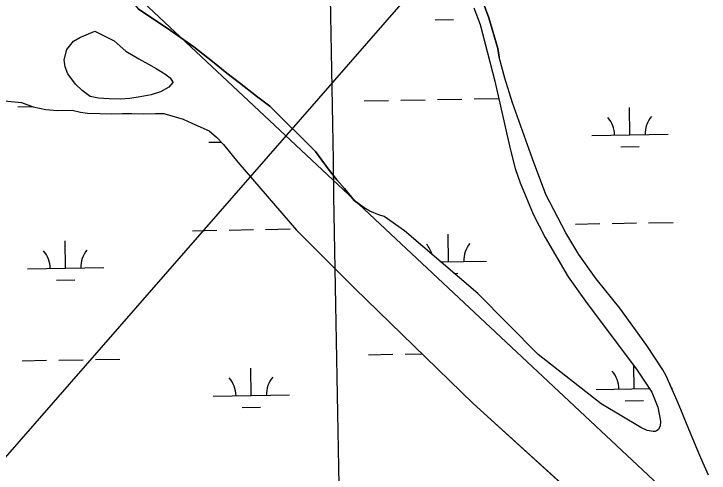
# Model space of a CAD drawing. Extents: x 3892998 to 3931244, y 278583 to 304547.
# Drawn here: x 3918049 to 3918960, y 286907 to 287509 of the extents above; entities that cross this region are included whole.
import ezdxf

# ---------------------------------------------------------------- set-up
doc = ezdxf.new("R2010")
doc.units = 0
for name, color, linetype in [('V-GRID-MAJR', 7, 'Continuous'), ('V-TOPO-SHOR', 7, 'Continuous'), ('V-UTIL-LINE', 7, 'Continuous'), ('V-WETL-SWMP', 7, 'Continuous')]:
    doc.layers.add(name, color=color, linetype=linetype)

msp = doc.modelspace()

# ---------------------------------------------------------------- linework, layer by layer
at = {"layer": 'V-GRID-MAJR'}
msp.add_spline([(3918519.216, 284383.145), (3918413.491, 290439.973), (3918307.7120000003, 296499.886), (3918201.934, 302559.792), (3918201.88, 302562.882)], degree=3, dxfattribs=at)
at = {"layer": 'V-TOPO-SHOR'}
for points in [[(3918626.017, 287586.315), (3918644.881, 287561.237), (3918658.504, 287539.068), (3918671.812, 287503.51), (3918683.4820000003, 287463.267), (3918685.366, 287452.032)], [(3918181.771, 287556.148), (3918192.398, 287539.63300000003), (3918212.073, 287515.25800000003), (3918254.563, 287486.958), (3918285.25, 287465.34), (3918309.644, 287446.078), (3918328.529, 287430.749), (3918345.054, 287418.17), (3918367.086, 287400.875), (3918384.789, 287387.51), (3918405.251, 287367.066), (3918424.531, 287348.196), (3918444.599, 287328.146), (3918461.126, 287305.737), (3918472.54, 287291.19), (3918482.77, 287279.789), (3918495.363, 287264.06), (3918508.515, 287254.566)], [(3918652.0670000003, 287516.724), (3918660.276, 287494.884), (3918679.5500000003, 287420.431), (3918699.829, 287331.607), (3918706.362, 287306.11), (3918712.666, 287287.289), (3918729.767, 287246.204), (3918745.735, 287215.625), (3918775.793, 287164.179), (3918800.656, 287129.275), (3918865.0840000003, 287043.253), (3918885.154, 287013.072), (3918893.029, 286993.536), (3918896.744, 286975.141), (3918896.1950000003, 286968.691), (3918893.537, 286963.713), (3918891.524, 286962.357), (3918889.752, 286961.526), (3918887.184, 286961.43700000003), (3918879.156, 286962.963), (3918870.794, 286966.793), (3918818.801, 286997.679), (3918736.33, 287062.246), (3918657.194, 287142.108), (3918561.001, 287224.21), (3918534.6210000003, 287243.371), (3918527.6040000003, 287245.446), (3918520.828, 287248.043), (3918515.609, 287250.179), (3918508.515, 287254.566)], [(3918155.6550000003, 287486.147), (3918180.8310000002, 287473.179), (3918196.177, 287459.81200000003), (3918213.093, 287449.59500000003), (3918225.68, 287442.914), (3918235.91, 287437.02), (3918247.3170000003, 287429.944), (3918254.008, 287424.83400000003), (3918257.549, 287418.936), (3918257.549, 287418.545), (3918252.4390000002, 287412.643), (3918241.429, 287406.34500000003), (3918229.239, 287402.407), (3918214.686, 287400.039), (3918201.3170000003, 287397.674), (3918189.5160000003, 287396.881), (3918174.179, 287397.268), (3918160.412, 287398.049), (3918149.398, 287400.404), (3918138.775, 287408.266), (3918130.12, 287416.521), (3918119.8880000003, 287430.282), (3918116.737, 287439.326), (3918115.16, 287448.37200000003), (3918118.6950000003, 287462.139), (3918127.341, 287472.762), (3918135.992, 287477.484), (3918155.6550000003, 287486.147)], [(3918959.468, 286904.511), (3918954.19, 286915.906), (3918949.691, 286927.07), (3918943.281, 286941.512), (3918935.9760000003, 286959.527), (3918930.653, 286972.206), (3918927.829, 286979.568), (3918923.09, 286990.21), (3918918.318, 287001.879), (3918913.5700000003, 287012.779), (3918908.823, 287023.676), (3918904.086, 287034.318), (3918899.597, 287042.19), (3918878.687, 287074.39900000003), (3918843.318, 287123.09), (3918812.1580000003, 287161.638), (3918789.722, 287193.279), (3918772.738, 287221.972), (3918746.329, 287271.998), (3918729.035, 287318.738), (3918702.852, 287392.181), (3918692.4930000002, 287424.23600000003), (3918685.366, 287452.032)], [(3918013.9, 287396.78500000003), (3918059.526, 287392.48), (3918074.472, 287386.979), (3918091.386, 287383.446), (3918106.333, 287381.88), (3918125.6040000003, 287382.283), (3918136.619, 287379.928), (3918145.665, 287378.357), (3918162.184, 287377.972), (3918176.737, 287377.585), (3918191.681, 287377.984), (3918203.875, 287377.99), (3918218.819, 287377.603), (3918234.9450000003, 287378.005), (3918245.957, 287378.009), (3918271.131, 287370.548), (3918282.541, 287365.438), (3918305.3570000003, 287355.223), (3918314.801, 287346.967), (3918324.242, 287337.532), (3918342.74, 287314.337), (3918419.865, 287225.484), (3918495.617, 287149.237)], [(3918495.617, 287149.237), (3918651.066, 286998.36100000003), (3918776.895, 286884.36100000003), (3918791.399, 286867.33), (3918827.772, 286821.405), (3918948.784, 286720.13), (3919139.215, 286578.95900000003), (3919319.029, 286454.181), (3919445.504, 286359.018), (3919522.906, 286296.716), (3919705.284, 286157.331), (3919865.694, 286042.199), (3919883.057, 286031.967), (3919919.079, 286011.292), (3919942.0530000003, 285995.324), (3919963.338, 285975.94800000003), (3919984.099, 285949.338), (3920002.418, 285926.251)]]:
    msp.add_lwpolyline(points, dxfattribs=at)
at = {"layer": 'V-UTIL-LINE'}
for points in [[(3906680.9470508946, 302363.4542383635), (3908344.9110000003, 300089.976), (3912732.592, 293653.732), (3913646.809, 292726.848), (3916248.696, 289346.047), (3918159.8680000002, 287579.415), (3921518.269458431, 284435.0583118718)], [(3918925, 287943.9), (3915774.4982285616, 284335.63354158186)]]:
    msp.add_lwpolyline(points, dxfattribs=at)
at = {"layer": 'V-WETL-SWMP'}
for p, q in [((3918601.3942846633, 287500.9738665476), (3918625.3906897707, 287501.3892481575)), ((3918013.9000035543, 287396.78500270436), (3918059.525003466, 287392.47900263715)), ((3918508.3755548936, 287394.7080213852), (3918540.3707617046, 287395.26186353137)), ((3918556.36836511, 287395.53878460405), (3918588.363571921, 287396.09262675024)), ((3918604.3611753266, 287396.3695478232), (3918636.356382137, 287396.92338996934)), ((3918652.353985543, 287397.2003110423), (3918684.3491923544, 287397.75415318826)), ((3918054.5355773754, 287386.8519883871), (3918073.906865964, 287387.1873084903)), ((3918059.525003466, 287392.47900263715), (3918074.473003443, 287386.97900262)), ((3918074.473003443, 287386.97900261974), (3918091.3870034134, 287383.4470025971)), ((3918856.517751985, 287349.9848168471), (3918855.894679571, 287385.9794245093)), ((3918091.3870034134, 287383.4470025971), (3918106.3330033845, 287381.8800025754)), ((3918106.3330033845, 287381.8800025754), (3918125.605003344, 287382.28200254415)), ((3918125.605003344, 287382.28200254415), (3918136.618003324, 287379.9270025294)), ((3918136.618003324, 287379.9270025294), (3918145.6650033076, 287378.35800251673)), ((3918145.6650033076, 287378.35800251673), (3918162.184003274, 287377.972002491)), ((3918162.184003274, 287377.972002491), (3918176.7360032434, 287377.5850024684)), ((3918176.7360032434, 287377.5850024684), (3918191.682003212, 287377.985002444)), ((3918191.682003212, 287377.985002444), (3918203.8740031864, 287377.99000242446)), ((3918203.8740031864, 287377.99000242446), (3918218.8200031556, 287377.60300240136)), ((3918218.8200031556, 287377.60300240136), (3918234.9450031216, 287378.0040023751)), ((3918234.9450031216, 287378.00400237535), (3918245.9580030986, 287378.0090023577)), ((3918245.9580030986, 287378.0090023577), (3918271.1320030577, 287370.54700232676)), ((3918271.1320030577, 287370.5470023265), (3918282.5400030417, 287365.4390023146)), ((3918282.5400030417, 287365.4390023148), (3918305.357003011, 287355.22300229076)), ((3918305.357003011, 287355.22300229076), (3918314.8000030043, 287346.96800228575)), ((3918806.5252413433, 287349.119438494), (3918906.5102626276, 287350.8501952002)), ((3918304.6924534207, 287340.432642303), (3918321.0573845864, 287340.71592187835)), ((3918314.800003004, 287346.96800228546), (3918324.243002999, 287337.5330022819)), ((3918324.243002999, 287337.5330022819), (3918342.7390029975, 287314.3360022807)), ((3918844.7866224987, 287334.348437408), (3918868.7830276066, 287334.7638190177)), ((3918342.7390029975, 287314.3360022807), (3918419.8650029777, 287225.48400226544)), ((3918785.118594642, 287233.2995931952), (3918817.1138014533, 287233.85343534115)), ((3918833.1114048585, 287234.13035641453), (3918865.1066116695, 287234.68419856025)), ((3918881.1042150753, 287234.96111963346), (3918913.0994218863, 287235.5149617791)), ((3918283.285806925, 287224.6127970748), (3918315.281013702, 287225.16663922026)), ((3918331.27861709, 287225.4435602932), (3918363.273823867, 287225.9974024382)), ((3918379.2714272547, 287226.2743235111), (3918411.266634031, 287226.82816565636)), ((3918419.8650029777, 287225.48400226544), (3918495.6170029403, 287149.23600223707)), ((3918618.8832090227, 287183.98507642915), (3918618.260136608, 287219.9796840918)), ((3918117.0504215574, 287175.29828034), (3918116.427349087, 287211.2928879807)), ((3918608.34343761, 287183.80263130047), (3918668.8757196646, 287184.850454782)), ((3918067.057910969, 287174.4329019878), (3918167.042932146, 287176.16365869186)), ((3918626.065318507, 287168.67608818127), (3918631.1484846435, 287168.7640785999)), ((3918105.3192921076, 287159.6619009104), (3918129.31569719, 287160.07728251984)), ((3918495.6170029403, 287149.2360022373), (3918651.0660028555, 286998.3600021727)), ((3918514.1333826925, 287062.0828621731), (3918546.128589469, 287062.6367043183)), ((3918562.126192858, 287062.9136253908), (3918584.1627630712, 287063.29508194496)), ((3918060.2933727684, 287054.226819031), (3918092.288579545, 287054.7806611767)), ((3918108.286182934, 287055.0575822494), (3918140.2813897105, 287055.6114243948)), ((3918156.2789930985, 287055.88834546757), (3918188.274199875, 287056.44218761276)), ((3918360.4427594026, 287008.6728512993), (3918359.8196869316, 287044.6674589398)), ((3918862.275546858, 287017.3596472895), (3918861.7502555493, 287047.7054852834)), ((3918812.2830362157, 287016.4942689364), (3918882.075844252, 287017.70239360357)), ((3918911.2058670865, 287018.2066389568), (3918912.2680575, 287018.22502564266)), ((3918310.4502488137, 287007.8074729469), (3918410.435269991, 287009.53822965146)), ((3918651.0660028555, 286998.3600021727), (3918776.896002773, 286884.36100211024)), ((3918850.544417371, 287001.7232678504), (3918874.5408224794, 287002.1386494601)), ((3918348.7116299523, 286993.03647186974), (3918372.708035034, 286993.4518534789))]:
    msp.add_line(p, q, dxfattribs=at)
for points in [[(3918685.365, 287452.031), (3918683.4820000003, 287463.267), (3918671.813, 287503.511), (3918658.504, 287539.067)], [(3918652.0670000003, 287516.724), (3918660.276, 287494.884), (3918679.549, 287420.431), (3918699.829, 287331.608), (3918706.362, 287306.109), (3918712.666, 287287.289), (3918729.7660000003, 287246.203), (3918745.734, 287215.625), (3918775.794, 287164.179), (3918800.657, 287129.276), (3918865.085, 287043.253), (3918885.1550000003, 287013.072), (3918893.028, 286993.53500000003), (3918896.745, 286975.141), (3918896.1950000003, 286968.692), (3918893.5360000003, 286963.713), (3918891.524, 286962.358), (3918889.752, 286961.525), (3918887.183, 286961.43700000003), (3918879.156, 286962.963), (3918870.793, 286966.792), (3918818.802, 286997.678), (3918736.33, 287062.24700000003), (3918657.193, 287142.107), (3918561.002, 287224.211), (3918534.6210000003, 287243.371), (3918527.6040000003, 287245.446), (3918520.827, 287248.043), (3918515.609, 287250.179), (3918508.514, 287254.566), (3918495.363, 287264.061), (3918482.77, 287279.788), (3918472.54, 287291.189), (3918461.127, 287305.73600000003), (3918444.599, 287328.147), (3918424.531, 287348.197), (3918405.251, 287367.067), (3918384.79, 287387.51), (3918367.086, 287400.874), (3918345.0530000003, 287418.17), (3918328.529, 287430.748), (3918309.643, 287446.079), (3918285.25, 287465.34), (3918254.563, 287486.958), (3918212.073, 287515.257)], [(3918959.469, 286904.512), (3918954.191, 286915.906), (3918949.6920000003, 286927.07), (3918943.281, 286941.513), (3918935.975, 286959.526), (3918930.653, 286972.206), (3918927.828, 286979.569), (3918923.09, 286990.21), (3918918.3170000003, 287001.88), (3918913.5700000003, 287012.778), (3918908.824, 287023.676), (3918904.086, 287034.318), (3918899.597, 287042.19), (3918878.686, 287074.39900000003), (3918843.318, 287123.091), (3918812.1580000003, 287161.637), (3918789.722, 287193.279), (3918772.738, 287221.971), (3918746.329, 287271.998), (3918729.035, 287318.737), (3918702.8510000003, 287392.18), (3918692.492, 287424.237), (3918685.365, 287452.031)]]:
    msp.add_lwpolyline(points, dxfattribs=at)
msp.add_lwpolyline([(3918155.654, 287486.147), (3918180.8310000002, 287473.179), (3918196.176, 287459.813), (3918213.092, 287449.59500000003), (3918225.681, 287442.914), (3918235.909, 287437.01900000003), (3918247.318, 287429.945), (3918254.007, 287424.835), (3918257.549, 287418.93700000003), (3918257.549, 287418.544), (3918252.4390000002, 287412.642), (3918241.429, 287406.344), (3918229.239, 287402.406), (3918214.687, 287400.039), (3918201.316, 287397.674), (3918189.517, 287396.882), (3918174.1780000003, 287397.268), (3918160.412, 287398.049), (3918149.399, 287400.404), (3918138.776, 287408.265), (3918130.12, 287416.521), (3918119.8880000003, 287430.282), (3918116.737, 287439.326), (3918115.16, 287448.37200000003), (3918118.694, 287462.139), (3918127.342, 287472.762), (3918135.992, 287477.485)], close=True, dxfattribs=at)
for centre, radius, start, end in [((3918801.274872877, 287349.5034280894), 35.24628790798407, 0.21988000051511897, 41.76353833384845), ((3918911.7441957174, 287351.4156697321), 35.246287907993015, 140.21987699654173, 181.76353532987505), ((3918563.640329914, 287183.5036876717), 35.24628790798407, 15.601419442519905, 41.76353833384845), ((3918674.109652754, 287185.41592931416), 35.246287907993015, 140.21987699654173, 181.76353532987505), ((3918061.807542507, 287174.816891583), 35.24628790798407, 0.2198800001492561, 41.763538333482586), ((3918172.276865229, 287176.72913322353), 35.246287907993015, 140.21987699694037, 181.7635353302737), ((3918807.0326677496, 287016.8782585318), 35.24628790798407, 0.21988000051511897, 41.76353833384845), ((3918305.199880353, 287008.1914625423), 35.24628790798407, 0.2198800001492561, 41.763538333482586), ((3918415.6692030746, 287010.1037041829), 35.246287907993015, 140.21987699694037, 181.7635353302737)]:
    msp.add_arc(centre, radius, start, end, dxfattribs=at)

doc.saveas('drawing.dxf')
